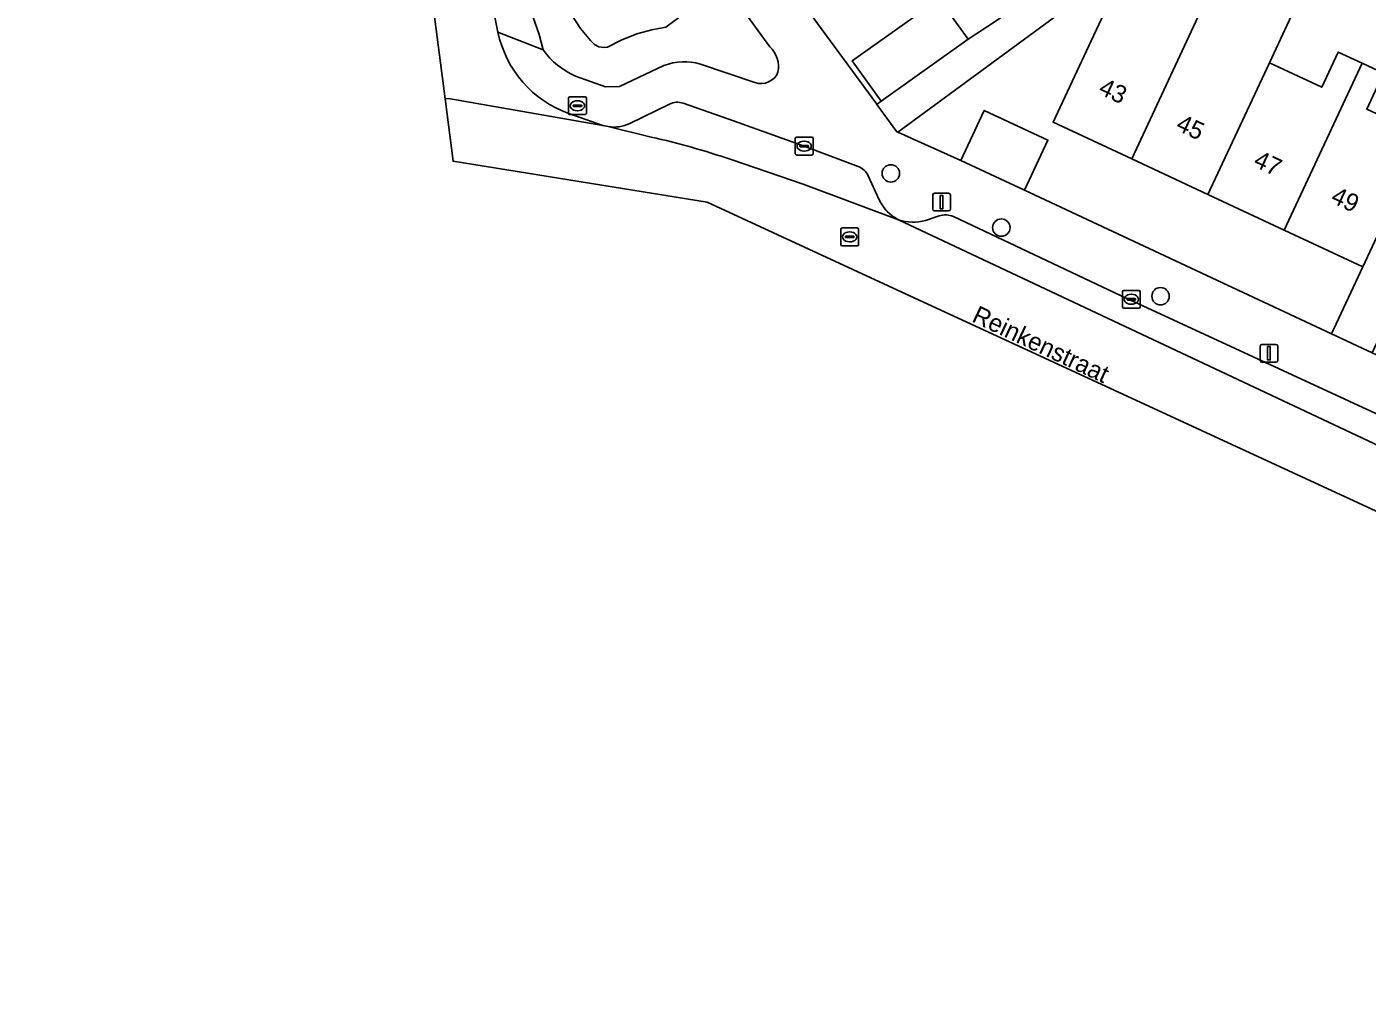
# Model space of a CAD drawing. Extents: x 159817 to 160765, y 380688 to 381638.
# Drawn here: x 159897 to 159972.4, y 381179.6 to 381234.9 of the extents above; entities that cross this region are included whole.
import ezdxf

# ---------------------------------------------------------------- set-up
doc = ezdxf.new("R2010")
doc.units = 0
for name, color, linetype in [('IMGEO_Boom', 7, 'Continuous'), ('IMGEO_Erf', 7, 'Continuous'), ('IMGEO_Groenvoorziening', 7, 'Continuous'), ('IMGEO_Kolk', 7, 'Continuous'), ('IMGEO_Lichtmast', 7, 'Continuous'), ('IMGEO_Muur', 7, 'Continuous'), ('IMGEO_Openbare_ruimte_label', 7, 'Continuous'), ('IMGEO_Pand', 7, 'Continuous'), ('IMGEO_Pand_nummerreeks', 7, 'Continuous'), ('IMGEO_Parkeervlak_open', 7, 'Continuous'), ('IMGEO_Rijbaan_lokaal_open', 7, 'Continuous'), ('IMGEO_Rioolput', 7, 'Continuous'), ('IMGEO_Voetpad_open', 7, 'Continuous')]:
    doc.layers.add(name, color=color, linetype=linetype)

msp = doc.modelspace()

# ---------------------------------------------------------------- linework, layer by layer
at = {"layer": 'IMGEO_Boom'}
for centre in [(159945.609, 381226.651), (159951.825, 381223.6), (159960.78, 381219.743)]:
    msp.add_circle(centre, 0.489, dxfattribs=at)
at = {"layer": 'IMGEO_Erf'}
for points in [[(159969.07, 381245.913), (159946.01, 381228.96), (159949.541, 381227.371), (159950.861, 381230.196), (159954.442, 381228.523), (159953.122, 381225.698), (159970.395, 381217.626), (159972.157, 381221.397), (159967.733, 381223.464), (159963.446, 381225.467), (159959.159, 381227.47), (159954.735, 381229.537), (159956.87, 381234.106), (159958.183, 381236.917)], [(159968.275, 381235.806), (159966.904, 381232.871), (159969.855, 381231.493), (159970.782, 381233.477), (159972.12, 381232.852), (159973.324, 381232.289), (159972.379, 381230.265), (159975.598, 381228.761), (159974.836, 381227.13), (159975.807, 381226.677), (159976.579, 381228.3), (159983.895, 381243.689)], [(159939.817, 381237.365), (159944.819, 381230.536), (159944.822, 381230.532), (159945.06, 381230.707), (159943.441, 381232.983), (159948.334, 381236.466), (159949.954, 381234.19), (159951.479, 381235.188)]]:
    msp.add_lwpolyline(points, dxfattribs=at)
at = {"layer": 'IMGEO_Groenvoorziening'}
for points in [[(159938.798, 381233.772), (159933.016, 381241.738), (159930.096, 381245.739)], [(159924.836, 381242.579), (159924.794, 381239.441), (159924.84, 381238.599), (159925.49, 381235.41), (159925.823, 381234.462), (159926.049, 381233.596)], [(159927.634, 381235.604), (159928.144, 381234.791), (159928.715, 381234.119), (159928.939, 381233.89), (159929.176, 381233.771), (159929.46, 381233.735), (159929.677, 381233.749), (159930.433, 381234.139), (159931.322, 381234.495), (159932.163, 381234.732), (159932.948, 381234.867), (159934.539, 381236.062)], [(159934.539, 381236.062), (159932.948, 381234.867), (159932.163, 381234.732), (159931.322, 381234.495), (159930.433, 381234.139), (159929.677, 381233.749), (159929.46, 381233.735), (159929.176, 381233.771), (159928.939, 381233.89), (159928.715, 381234.119), (159928.144, 381234.791), (159927.634, 381235.604)], [(159927.868, 381232.118), (159929.555, 381231.52), (159930.35, 381231.532), (159932.844, 381232.718)], [(159934.898, 381232.8), (159937.966, 381231.76)]]:
    msp.add_lwpolyline(points, dxfattribs=at)
for centre, radius, start, end in [((159929.71, 381236.244), 4.518, 215.87275, 245.93716), ((159937.777, 381232.652), 1.515, 348.23996, 47.66498), ((159933.997, 381229.606), 3.319, 74.2471, 110.32521), ((159938.31, 381232.726), 1.025, 250.39264, 338.08124)]:
    msp.add_arc(centre, radius, start, end, dxfattribs=at)
at = {"layer": 'IMGEO_Kolk'}
for p, q in [((159940.308, 381228.682), (159941.16, 381228.682)), ((159940.233, 381227.756), (159940.233, 381228.608)), ((159940.492, 381228.176), (159940.492, 381228.188)), ((159940.93, 381228.139), (159940.532, 381228.139)), ((159940.535, 381228.225), (159940.933, 381228.225)), ((159940.721, 381228.462), (159940.746, 381228.462)), ((159940.976, 381228.188), (159940.976, 381228.176)), ((159941.234, 381228.608), (159941.234, 381227.756)), ((159941.16, 381227.682), (159940.308, 381227.682)), ((159940.744, 381227.902), (159940.719, 381227.902)), ((159958.638, 381219.144), (159958.638, 381219.996)), ((159958.713, 381220.07), (159959.565, 381220.07)), ((159959.126, 381219.85), (159959.151, 381219.85)), ((159959.639, 381219.996), (159959.639, 381219.144)), ((159959.565, 381219.07), (159958.713, 381219.07)), ((159958.897, 381219.564), (159958.897, 381219.576)), ((159959.335, 381219.527), (159958.937, 381219.527)), ((159958.94, 381219.613), (159959.338, 381219.613)), ((159959.149, 381219.29), (159959.124, 381219.29)), ((159959.381, 381219.576), (159959.381, 381219.564))]:
    msp.add_line(p, q, dxfattribs=at)
for points in [[(159940.308, 381228.682), (159941.16, 381228.682)], [(159940.233, 381227.756), (159940.233, 381228.608)], [(159941.234, 381228.608), (159941.234, 381227.756)], [(159941.16, 381227.682), (159940.308, 381227.682)], [(159958.638, 381219.144), (159958.638, 381219.996)], [(159958.713, 381220.07), (159959.565, 381220.07)], [(159959.639, 381219.996), (159959.639, 381219.144)], [(159959.565, 381219.07), (159958.713, 381219.07)]]:
    msp.add_lwpolyline(points, dxfattribs=at)
for centre, radius, start, end in [((159940.31, 381228.606), 0.0765, 91.55205, 178.44795), ((159940.31, 381228.606), 0.0765, 91.55205, 178.44795), ((159941.158, 381228.606), 0.0765, 1.55205, 88.44795), ((159941.158, 381228.606), 0.0765, 1.55205, 88.44795), ((159940.532, 381228.185), 0.0403, 85.87752, 175.75265), ((159940.529, 381228.175), 0.0366, 178.93798, 274.71019), ((159940.933, 381228.182), 0.043, 264.86636, 352.45326), ((159940.937, 381228.187), 0.0386, 1.73085, 96.63898), ((159940.31, 381227.758), 0.0765, 181.55205, 268.44795), ((159940.31, 381227.758), 0.0765, 181.55205, 268.44795), ((159941.158, 381227.758), 0.0765, 271.55205, 358.44795), ((159941.158, 381227.758), 0.0765, 271.55205, 358.44795), ((159958.715, 381219.994), 0.0765, 91.55205, 178.44795), ((159958.715, 381219.994), 0.0765, 91.55205, 178.44795), ((159959.563, 381219.994), 0.0765, 1.55205, 88.44795), ((159959.563, 381219.994), 0.0765, 1.55205, 88.44795), ((159958.715, 381219.146), 0.0765, 181.55205, 268.44795), ((159958.715, 381219.146), 0.0765, 181.55205, 268.44795), ((159958.937, 381219.573), 0.0403, 85.87752, 175.75265), ((159958.934, 381219.563), 0.0366, 178.93798, 274.71019), ((159959.338, 381219.57), 0.043, 264.86636, 352.45326), ((159959.342, 381219.575), 0.0386, 1.73085, 96.63898), ((159959.563, 381219.146), 0.0765, 271.55205, 358.44795), ((159959.563, 381219.146), 0.0765, 271.55205, 358.44795)]:
    msp.add_arc(centre, radius, start, end, dxfattribs=at)
for centre, major_axis, ratio, start_param, end_param in [((159940.72, 381228.182), (-0.387, 0.002), 0.722429, 4.712389, 7.853982), ((159940.745, 381228.182), (-0.39, 0.002), 0.717154, 1.570796, 4.712389), ((159959.125, 381219.57), (-0.387, 0.002), 0.722429, 4.712389, 7.853982), ((159959.15, 381219.57), (-0.39, 0.002), 0.717154, 1.570796, 4.712389)]:
    msp.add_ellipse(centre, major_axis=major_axis, ratio=ratio, start_param=start_param, end_param=end_param, dxfattribs=at)
at = {"layer": 'IMGEO_Lichtmast'}
for p, q in [((159947.966, 381224.635), (159947.966, 381225.435)), ((159947.966, 381225.435), (159947.966, 381224.635)), ((159948.066, 381225.535), (159948.856, 381225.535)), ((159948.856, 381225.535), (159948.066, 381225.535)), ((159948.956, 381225.435), (159948.956, 381224.635)), ((159948.956, 381224.635), (159948.956, 381225.435)), ((159948.856, 381224.535), (159948.066, 381224.535)), ((159948.066, 381224.535), (159948.856, 381224.535)), ((159966.386, 381216.132), (159966.386, 381216.932)), ((159966.386, 381216.932), (159966.386, 381216.132)), ((159966.486, 381217.032), (159967.276, 381217.032)), ((159967.276, 381217.032), (159966.486, 381217.032)), ((159967.376, 381216.932), (159967.376, 381216.132)), ((159967.376, 381216.132), (159967.376, 381216.932)), ((159967.276, 381216.032), (159966.486, 381216.032)), ((159966.486, 381216.032), (159967.276, 381216.032))]:
    msp.add_line(p, q, dxfattribs=at)
for points in [[(159948.386, 381225.41), (159948.536, 381225.41), (159948.536, 381224.66), (159948.386, 381224.66), (159948.386, 381225.41)], [(159966.806, 381216.907), (159966.956, 381216.907), (159966.956, 381216.157), (159966.806, 381216.157), (159966.806, 381216.907)]]:
    msp.add_lwpolyline(points, dxfattribs=at)
for centre, start, end in [((159948.066, 381225.435), 90, 180), ((159948.066, 381225.435), 90, 180), ((159948.856, 381225.435), 0, 90), ((159948.856, 381225.435), 360, 90), ((159948.066, 381224.635), 180, 270), ((159948.066, 381224.635), 180, 270), ((159948.856, 381224.635), 270, 0), ((159948.856, 381224.635), 270, 0), ((159966.486, 381216.932), 90, 180), ((159966.486, 381216.932), 90, 180), ((159967.276, 381216.932), 0, 90), ((159967.276, 381216.932), 360, 90), ((159966.486, 381216.132), 180, 270), ((159966.486, 381216.132), 180, 270), ((159967.276, 381216.132), 270, 0), ((159967.276, 381216.132), 270, 0)]:
    msp.add_arc(centre, 0.1, start, end, dxfattribs=at)
at = {"layer": 'IMGEO_Muur'}
for points in [[(159944.819, 381230.536), (159939.817, 381237.365)], [(159945.955, 381228.985), (159946.01, 381228.96), (159949.541, 381227.371)]]:
    msp.add_lwpolyline(points, dxfattribs=at)
at = {"layer": 'IMGEO_Pand'}
for points in [[(159963.446, 381225.467), (159966.904, 381232.871), (159968.275, 381235.806), (159963.988, 381237.809), (159963.544, 381236.857), (159959.159, 381227.47)], [(159959.159, 381227.47), (159963.544, 381236.857), (159962.183, 381237.493), (159961.245, 381235.487), (159958.183, 381236.917), (159956.87, 381234.106), (159954.735, 381229.537)], [(159945.06, 381230.707), (159949.954, 381234.19), (159948.334, 381236.466), (159943.441, 381232.983)], [(159967.733, 381223.464), (159972.12, 381232.852), (159970.782, 381233.477), (159969.855, 381231.493), (159966.904, 381232.871), (159963.446, 381225.467)], [(159975.598, 381228.761), (159972.379, 381230.265), (159973.324, 381232.289), (159972.12, 381232.852), (159967.733, 381223.464), (159972.157, 381221.397), (159974.274, 381225.927), (159974.836, 381227.13)], [(159953.122, 381225.698), (159954.442, 381228.523), (159950.861, 381230.196), (159949.541, 381227.371)]]:
    msp.add_lwpolyline(points, close=True, dxfattribs=at)
at = {"layer": 'IMGEO_Parkeervlak_open'}
for points in [[(159933.159, 381230.537), (159930.923, 381229.465)], [(159943.773, 381227.037), (159940.733, 381228.181), (159936.766, 381229.608), (159933.921, 381230.599)], [(159929.706, 381229.282), (159932.129, 381228.694)], [(159936.62, 381227.432), (159940.67, 381226.048), (159946.039, 381224.044)], [(159944.957, 381225.163), (159944.341, 381226.522)], [(159948.33, 381224.261), (159947.568, 381224.005)], [(159958.569, 381219.768), (159949.126, 381224.219)], [(159946.039, 381224.044), (160027.136, 381185.888), (160028.867, 381185.073), (160034.817, 381182.274)], [(160033.209, 381184.876), (160033.004, 381184.977), (160031.446, 381185.682), (160029.441, 381186.629), (160000, 381200.627), (159958.569, 381219.768)]]:
    msp.add_lwpolyline(points, dxfattribs=at)
for centre, radius, start, end in [((159933.612, 381229.688), 0.962, 71.2331, 118.07013), ((159930.033, 381231.244), 1.989, 260.52916, 296.5738), ((159921.717, 381183.021), 46.845, 71.45025, 77.15833), ((159943.425, 381226.082), 1.016, 25.63801, 69.96542), ((159947.148, 381226.199), 2.424, 205.30744, 242.76639), ((159948.671, 381223.16), 1.152, 66.74651, 107.2128), ((159946.87, 381226.614), 2.701, 252.09105, 284.98671)]:
    msp.add_arc(centre, radius, start, end, dxfattribs=at)
at = {"layer": 'IMGEO_Rijbaan_lokaal_open'}
for points in [[(159899.599, 381273.208), (159897.002, 381271.647), (159919.199, 381241.116), (159920.531, 381230.844)], [(159923.507, 381234.59), (159922.619, 381238.978)], [(159932.129, 381228.694), (159929.706, 381229.282), (159929.416, 381229.352), (159920.733, 381230.853), (159920.531, 381230.844), (159920.986, 381227.331), (159935.277, 381225.033), (159945.455, 381220.334), (160033.598, 381179.646)], [(159920.531, 381230.844), (159920.733, 381230.853), (159929.416, 381229.352), (159927.494, 381230.013)], [(160033.598, 381179.646), (160034.817, 381182.274), (160028.867, 381185.073), (160027.136, 381185.888), (159946.039, 381224.044), (159940.67, 381226.048), (159936.62, 381227.432)]]:
    msp.add_lwpolyline(points, dxfattribs=at)
for centre, radius, start, end in [((159929.614, 381235.885), 6.243, 191.96961, 250.14829), ((159921.717, 381183.021), 46.845, 71.45025, 77.15833)]:
    msp.add_arc(centre, radius, start, end, dxfattribs=at)
at = {"layer": 'IMGEO_Rioolput'}
for p, q in [((159927.553, 381230.953), (159928.405, 381230.953)), ((159927.478, 381230.027), (159927.478, 381230.879)), ((159927.737, 381230.447), (159927.737, 381230.459)), ((159928.175, 381230.41), (159927.777, 381230.41)), ((159927.78, 381230.496), (159928.178, 381230.496)), ((159927.966, 381230.733), (159927.991, 381230.733)), ((159928.221, 381230.459), (159928.221, 381230.447)), ((159928.479, 381230.879), (159928.479, 381230.027)), ((159928.405, 381229.953), (159927.553, 381229.953)), ((159927.989, 381230.173), (159927.964, 381230.173)), ((159942.793, 381222.654), (159942.793, 381223.506)), ((159942.868, 381223.58), (159943.72, 381223.58)), ((159943.794, 381223.506), (159943.794, 381222.654)), ((159943.052, 381223.074), (159943.052, 381223.086)), ((159943.49, 381223.037), (159943.092, 381223.037)), ((159943.095, 381223.123), (159943.493, 381223.123)), ((159943.304, 381222.8), (159943.279, 381222.8)), ((159943.281, 381223.36), (159943.306, 381223.36)), ((159943.536, 381223.086), (159943.536, 381223.074)), ((159943.72, 381222.58), (159942.868, 381222.58))]:
    msp.add_line(p, q, dxfattribs=at)
for points in [[(159927.553, 381230.953), (159928.405, 381230.953)], [(159927.478, 381230.027), (159927.478, 381230.879)], [(159928.479, 381230.879), (159928.479, 381230.027)], [(159928.405, 381229.953), (159927.553, 381229.953)], [(159942.793, 381222.654), (159942.793, 381223.506)], [(159942.868, 381223.58), (159943.72, 381223.58)], [(159943.794, 381223.506), (159943.794, 381222.654)], [(159943.72, 381222.58), (159942.868, 381222.58)]]:
    msp.add_lwpolyline(points, dxfattribs=at)
for centre, radius, start, end in [((159927.555, 381230.877), 0.0765, 91.55205, 178.44795), ((159927.555, 381230.877), 0.0765, 91.55205, 178.44795), ((159928.403, 381230.877), 0.0765, 1.55205, 88.44795), ((159928.403, 381230.877), 0.0765, 1.55205, 88.44795), ((159927.777, 381230.456), 0.0403, 85.87752, 175.75265), ((159927.774, 381230.446), 0.0366, 178.93798, 274.71019), ((159928.178, 381230.453), 0.043, 264.86636, 352.45326), ((159928.182, 381230.458), 0.0386, 1.73085, 96.63898), ((159927.555, 381230.029), 0.0765, 181.55205, 268.44795), ((159927.555, 381230.029), 0.0765, 181.55205, 268.44795), ((159928.403, 381230.029), 0.0765, 271.55205, 358.44795), ((159928.403, 381230.029), 0.0765, 271.55205, 358.44795), ((159942.87, 381223.504), 0.0765, 91.55205, 178.44795), ((159942.87, 381223.504), 0.0765, 91.55205, 178.44795), ((159943.718, 381223.504), 0.0765, 1.55205, 88.44795), ((159943.718, 381223.504), 0.0765, 1.55205, 88.44795), ((159942.87, 381222.656), 0.0765, 181.55205, 268.44795), ((159942.87, 381222.656), 0.0765, 181.55205, 268.44795), ((159943.092, 381223.083), 0.0403, 85.87752, 175.75265), ((159943.089, 381223.073), 0.0366, 178.93798, 274.71019), ((159943.493, 381223.08), 0.043, 264.86636, 352.45326), ((159943.497, 381223.085), 0.0386, 1.73085, 96.63898), ((159943.718, 381222.656), 0.0765, 271.55205, 358.44795), ((159943.718, 381222.656), 0.0765, 271.55205, 358.44795)]:
    msp.add_arc(centre, radius, start, end, dxfattribs=at)
for centre, major_axis, ratio, start_param, end_param in [((159927.965, 381230.453), (-0.387, 0.002), 0.722429, 4.712389, 7.853982), ((159927.99, 381230.453), (-0.39, 0.002), 0.717154, 1.570796, 4.712389), ((159943.28, 381223.08), (-0.387, 0.002), 0.722429, 4.712389, 7.853982), ((159943.305, 381223.08), (-0.39, 0.002), 0.717154, 1.570796, 4.712389)]:
    msp.add_ellipse(centre, major_axis=major_axis, ratio=ratio, start_param=start_param, end_param=end_param, dxfattribs=at)
at = {"layer": 'IMGEO_Voetpad_open'}
for points in [[(160027.551, 381191.007), (160022.818, 381193.132), (160019.928, 381194.478), (160018.569, 381195.113), (160001.047, 381203.302), (160000, 381203.791), (159998.756, 381204.372), (159972.688, 381216.555), (159970.395, 381217.626), (159953.122, 381225.698), (159949.541, 381227.371), (159946.01, 381228.96), (159945.955, 381228.985), (159944.822, 381230.532), (159944.819, 381230.536), (159939.817, 381237.365), (159937.076, 381241.217), (159931.92, 381248.398), (159932.15, 381249.827), (159927.383, 381246.311)], [(159930.096, 381245.739), (159933.016, 381241.738), (159938.798, 381233.772)], [(159922.619, 381238.978), (159923.507, 381234.59), (159926.049, 381233.596), (159925.823, 381234.462), (159925.49, 381235.41), (159924.84, 381238.599), (159924.794, 381239.441), (159924.836, 381242.579)], [(159926.049, 381233.596), (159923.507, 381234.59)], [(159932.844, 381232.718), (159930.35, 381231.532), (159929.555, 381231.52), (159927.868, 381232.118)], [(159937.966, 381231.76), (159934.898, 381232.8)], [(159930.923, 381229.465), (159933.159, 381230.537)], [(159933.921, 381230.599), (159936.766, 381229.608), (159940.733, 381228.181), (159943.773, 381227.037)], [(159927.494, 381230.013), (159929.416, 381229.352), (159929.706, 381229.282)], [(159944.341, 381226.522), (159944.957, 381225.163)], [(159947.568, 381224.005), (159948.33, 381224.261)], [(159949.126, 381224.219), (159958.569, 381219.768), (160000, 381200.627), (160029.441, 381186.629), (160031.446, 381185.682), (160033.004, 381184.977), (160033.209, 381184.876)]]:
    msp.add_lwpolyline(points, dxfattribs=at)
for points in [[(159969.07, 381245.913), (159968.219, 381247.07), (159965.918, 381245.476), (159966.054, 381245.279), (159963.168, 381243.28), (159959.777, 381240.933), (159959.644, 381241.132), (159957.753, 381239.532), (159954.916, 381237.568), (159951.479, 381235.188), (159949.954, 381234.19), (159945.06, 381230.707), (159944.822, 381230.532), (159945.955, 381228.985), (159946.01, 381228.96)], [(159987.406, 381244.517), (159986.538, 381245.675), (159983.895, 381243.689), (159976.579, 381228.3), (159975.807, 381226.677), (159974.836, 381227.13), (159974.274, 381225.927), (159972.157, 381221.397), (159970.395, 381217.626), (159972.688, 381216.555), (159974.43, 381220.283), (159976.547, 381224.813), (159977.886, 381227.679), (159981.069, 381234.492), (159985.049, 381242.746)]]:
    msp.add_lwpolyline(points, close=True, dxfattribs=at)
for centre, radius, start, end in [((159929.614, 381235.885), 6.243, 191.96961, 250.14829), ((159929.71, 381236.244), 4.518, 215.87275, 245.93716), ((159937.777, 381232.652), 1.515, 348.23996, 47.66498), ((159933.997, 381229.606), 3.319, 74.2471, 110.32521), ((159938.31, 381232.726), 1.025, 250.39264, 338.08124), ((159933.612, 381229.688), 0.962, 71.2331, 118.07013), ((159930.033, 381231.244), 1.989, 260.52916, 296.5738), ((159943.425, 381226.082), 1.016, 25.63801, 69.96542), ((159947.148, 381226.199), 2.424, 205.30744, 242.76639), ((159948.671, 381223.16), 1.152, 66.74651, 107.2128), ((159946.87, 381226.614), 2.701, 252.09105, 284.98671)]:
    msp.add_arc(centre, radius, start, end, dxfattribs=at)

# ---------------------------------------------------------------- texts
at = {"layer": 'IMGEO_Openbare_ruimte_label'}
msp.add_text('Reinkenstraat', height=1, rotation=334.84463, dxfattribs=at).set_placement((159950.108, 381218.343))
at = {"layer": 'IMGEO_Pand_nummerreeks'}
for s, rotation, p in [('43', 334.95683, (159957.231, 381231.153)), ('45', 334.95683, (159961.587, 381229.118)), ('47', 334.95683, (159965.942, 381227.083)), ('49', 334.95601, (159970.297, 381225.048))]:
    msp.add_text(s, height=1, rotation=rotation, dxfattribs=at).set_placement(p)

doc.saveas('drawing.dxf')
